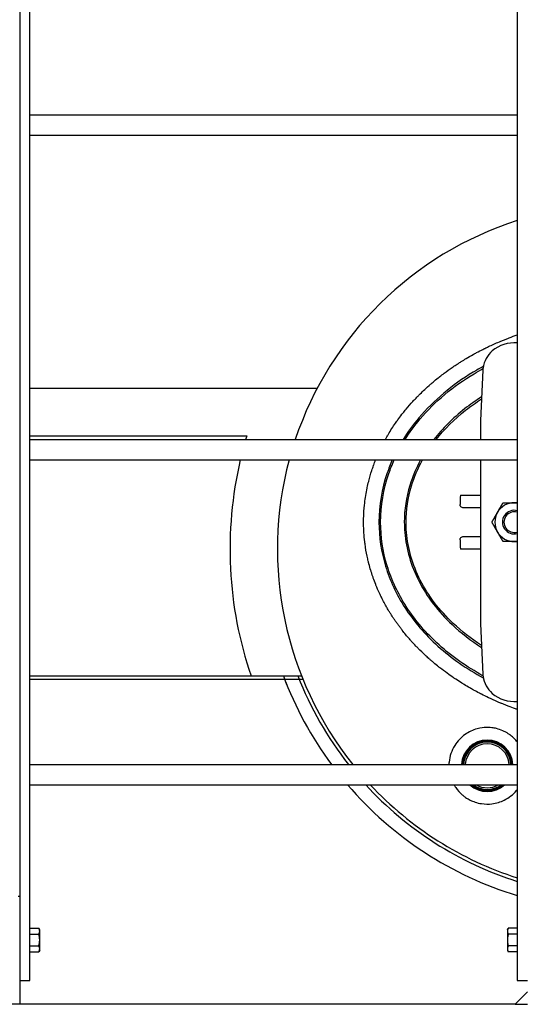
# Model space of a CAD drawing. Header units: inches. Extents: x 24 to 1128, y -58 to 748.
# Tile 544 of 656: x 987 to 1005, y 172 to 208. Entities that reach past the tile are written whole.
import ezdxf

# ---------------------------------------------------------------- set-up
doc = ezdxf.new("R2010")
doc.units = ezdxf.units.IN
doc.header["$LTSCALE"] = 32
doc.header["$MEASUREMENT"] = 0
doc.layers.add('Visible (ANSI)', color=7, linetype='Continuous', lineweight=30)

msp = doc.modelspace()

# ---------------------------------------------------------------- linework, layer by layer
at = {"layer": 'Visible (ANSI)'}
for p, q in [((986.86084, 269.04801), (986.86084, 172.60867)), ((987.23584, 172.60867), (987.23584, 269.04801)), ((1005.23584, 269.04801), (1005.23584, 172.60867)), ((987.23584, 204.59367), (1005.23584, 204.59367)), ((987.23584, 203.84367), (1005.23584, 203.84367)), ((1003.96688, 195.15884), (1003.87834, 193.30758)), ((997.84523, 194.48367), (987.23584, 194.48367)), ((1003.87834, 193.30758), (1003.87834, 192.59367)), ((987.23584, 192.73367), (995.24616, 192.73367)), ((987.23584, 192.59367), (1005.23584, 192.59367)), ((987.23584, 191.84367), (1005.23584, 191.84367)), ((1003.87834, 191.84367), (1003.87834, 191.34721)), ((1003.87834, 191.34721), (1003.87834, 187.74513)), ((1003.12278, 190.29617), (1003.12278, 190.20242)), ((1003.15473, 190.54617), (1003.87834, 190.54617)), ((1003.87834, 190.07742), (1003.24678, 190.07742)), ((1003.12278, 188.88992), (1003.12278, 188.79617)), ((1003.24678, 189.01492), (1003.87834, 189.01492)), ((1003.87834, 188.54617), (1003.15473, 188.54617)), ((1003.87834, 187.74513), (1003.87834, 185.78475)), ((1003.87834, 185.78475), (1003.96688, 183.9335)), ((987.23584, 183.86817), (995.40368, 183.86817)), ((996.64914, 183.73367), (987.23584, 183.73367)), ((997.32146, 183.73367), (987.23584, 183.73367)), ((995.40368, 183.86817), (997.26753, 183.86817)), ((987.23584, 180.59367), (1005.23584, 180.59367)), ((987.23584, 179.84367), (1005.23584, 179.84367)), ((986.80084, 175.73367), (986.86084, 175.73367)), ((986.86084, 175.73367), (986.86084, 171.73367)), ((987.23584, 174.54168), (987.56635, 174.54168)), ((987.23584, 174.43343), (987.23584, 174.54168)), ((987.23584, 174.48367), (987.23584, 174.48367)), ((987.23584, 174.32518), (987.23584, 174.43343)), ((987.23584, 174.32518), (987.56635, 174.32518)), ((987.23584, 174.10867), (987.23584, 174.32518)), ((987.59984, 174.48367), (987.56635, 174.54168)), ((987.59984, 174.43343), (987.59984, 174.48367)), ((987.59984, 174.10867), (987.59984, 174.43343)), ((1004.87183, 174.48367), (1004.90533, 174.54168)), ((1004.87183, 174.48367), (1004.87183, 174.43343)), ((1004.87183, 174.43343), (1004.87183, 174.10867)), ((1005.23583, 174.54168), (1004.90533, 174.54168)), ((1005.23583, 174.32518), (1004.90533, 174.32518)), ((1005.23583, 174.54168), (1005.23583, 174.43343)), ((1005.23583, 174.48367), (1005.23584, 174.48367)), ((1005.23583, 174.43343), (1005.23583, 174.32518)), ((1005.23583, 174.32518), (1005.23583, 174.10867)), ((987.23584, 173.89216), (987.23584, 174.10867)), ((987.23584, 173.78391), (987.23584, 173.89216)), ((987.23584, 173.89216), (987.56635, 173.89216)), ((987.59984, 173.78391), (987.59984, 174.10867)), ((1004.87183, 174.10867), (1004.87183, 173.78391)), ((1005.23583, 173.89216), (1004.90533, 173.89216)), ((1005.23583, 174.10867), (1005.23583, 173.89216)), ((1005.23583, 173.89216), (1005.23583, 173.78391)), ((987.23584, 173.67566), (987.23584, 173.78391)), ((987.23584, 173.73367), (987.23584, 173.73367)), ((987.23584, 173.67566), (987.56635, 173.67566)), ((987.59984, 173.73367), (987.56635, 173.67566)), ((987.59984, 173.73367), (987.59984, 173.78391)), ((1004.87183, 173.78391), (1004.87183, 173.73367)), ((1004.87183, 173.73367), (1004.90533, 173.67566)), ((1005.23583, 173.67566), (1004.90533, 173.67566)), ((1005.23583, 173.78391), (1005.23583, 173.67566)), ((1005.23583, 173.73367), (1005.23584, 173.73367)), ((986.86084, 172.60867), (987.23584, 172.60867)), ((1005.23584, 172.60867), (1005.61084, 172.60867)), ((1005.61084, 172.18867), (1005.15584, 171.73367)), ((986.86084, 171.73367), (982.86084, 171.73367)), ((1005.15584, 171.73367), (986.86084, 171.73367)), ((1005.15584, 171.73367), (1005.61084, 171.73367))]:
    msp.add_line(p, q, dxfattribs=at)
for centre, radius, start, end in [((1009.12834, 188.54617), 12.75, 107.77586, 161.491159), ((1005.12834, 194.92117), 1.25, 85.066469, 130.571241), ((1004.96574, 195.11107), 1, 130.571241, 172.034452), ((1009.12834, 188.54617), 14.5, 163.214285, 163.79124), ((1009.12834, 188.54617), 14.5, 166.855141, 198.821487), ((1009.12834, 188.54617), 12.75, 165.011364, 218.588703), ((1005.12834, 189.54617), 0.719, 90.036232, 150.036232), ((1005.12834, 189.54617), 0.719, 81.401282, 90.036232), ((1005.12834, 189.54617), 0.719, 150.036232, 210.036232), ((1005.12834, 189.54617), 0.43764, 75.780618, 284.219382), ((1005.12834, 189.54617), 0.4375, 75.77595, 284.22405), ((1005.12834, 189.54617), 0.38194, 73.652964, 286.347036), ((1005.12834, 189.54617), 0.719, 210.036232, 270.036232), ((1005.12834, 189.54617), 0.719, 270.036232, 278.598718), ((1009.12834, 188.54617), 13.375, 200.472453, 216.482657), ((1009.12834, 188.54617), 13.375, 201.088717, 201.951756), ((1009.12834, 188.54617), 12.875, 201.305447, 218.146177), ((1004.96574, 183.98127), 1, 187.965548, 229.428759), ((1005.12834, 184.17117), 1.25, 229.428759, 274.933531), ((1004.12834, 180.54617), 0.95, 2.865984, 177.134016), ((1004.12834, 180.54617), 0.93437, 2.913951, 177.086049), ((1004.12834, 180.54617), 0.9075, 90, 176.999676), ((1004.12834, 180.54617), 0.875, 3.111872, 176.888128), ((1004.12834, 180.54617), 0.8125, 3.35151, 176.64849), ((1004.12834, 180.54617), 0.9075, 3.000324, 90), ((1009.12834, 188.54617), 13.375, 220.590944, 253.080487), ((1009.12834, 188.54617), 12.875, 222.525815, 252.402392), ((1009.12834, 188.54617), 12.75, 223.043155, 252.22414), ((1004.12834, 180.54617), 0.95, 227.686601, 312.313399), ((1004.12834, 180.54617), 0.93437, 228.74997, 311.25003), ((1004.12834, 180.54617), 0.9075, 230.72393, 270), ((1004.12834, 180.54617), 0.875, 233.403812, 306.596188), ((1004.12834, 180.54617), 0.8125, 239.838816, 300.161184), ((1004.12834, 180.54617), 0.9075, 270, 309.27607)]:
    msp.add_arc(centre, radius, start, end, dxfattribs=at)
for centre, major_axis, start_param, end_param in [((1003.15473, 190.29617), (0, 0.25), 0, 1.57079633), ((1003.15473, 188.79617), (0, -0.25), 4.71238898, 6.28318531)]:
    msp.add_ellipse(centre, major_axis=major_axis, ratio=0.12777778, start_param=start_param, end_param=end_param, dxfattribs=at)
for points, knots in [([(1000.36185, 192.59367), (1000.37222, 192.61249), (1000.38268, 192.63126), (1000.39321, 192.64997), (1000.41333, 192.68569), (1000.43378, 192.72126), (1000.45455, 192.75664), (1000.46235, 192.76993), (1000.4702, 192.7832), (1000.47808, 192.79644), (1000.5607, 192.93509), (1000.64815, 193.07085), (1000.73933, 193.20257), (1000.7569, 193.22796), (1000.77466, 193.25327), (1000.7926, 193.27849), (1000.80378, 193.29422), (1000.81504, 193.30991), (1000.82636, 193.32557), (1000.87613, 193.39438), (1000.92716, 193.4624), (1000.97919, 193.52935), (1000.99205, 193.5459), (1001.00498, 193.56239), (1001.01796, 193.57881), (1001.05553, 193.62632), (1001.09358, 193.67325), (1001.132, 193.71952), (1001.2136, 193.81778), (1001.29851, 193.91495), (1001.38536, 194.00952), (1001.40109, 194.02665), (1001.41688, 194.04369), (1001.43272, 194.06064), (1001.47666, 194.10765), (1001.52101, 194.15395), (1001.56552, 194.19931), (1001.57831, 194.21235), (1001.59117, 194.22538), (1001.6041, 194.23838), (1001.62087, 194.25525), (1001.63776, 194.27208), (1001.65475, 194.28887), (1001.70893, 194.3424), (1001.76417, 194.39545), (1001.82003, 194.44764), (1001.89103, 194.51398), (1001.96306, 194.5789), (1002.0351, 194.64168), (1002.04694, 194.652), (1002.05884, 194.66232), (1002.07079, 194.67261), (1002.08945, 194.68869), (1002.10823, 194.70473), (1002.12712, 194.72073), (1002.18975, 194.77375), (1002.25354, 194.82621), (1002.31793, 194.87764), (1002.33742, 194.89321), (1002.35696, 194.90868), (1002.37654, 194.92405), (1002.42943, 194.96557), (1002.48257, 195.0063), (1002.53562, 195.04603), (1002.63385, 195.1196), (1002.73524, 195.19235), (1002.83772, 195.26274), (1002.85798, 195.27666), (1002.87828, 195.29048), (1002.8986, 195.30421), (1002.95297, 195.34092), (1003.00752, 195.3769), (1003.06189, 195.41198), (1003.07772, 195.42219), (1003.09363, 195.43239), (1003.1096, 195.44255), (1003.12981, 195.45542), (1003.15012, 195.46824), (1003.17051, 195.48101), (1003.229, 195.51762), (1003.28819, 195.55378), (1003.34773, 195.58927), (1003.4349, 195.64124), (1003.52281, 195.69177), (1003.6102, 195.74025), (1003.632, 195.75235), (1003.6539, 195.7644), (1003.67588, 195.77637), (1003.6958, 195.78723), (1003.71579, 195.79804), (1003.73585, 195.80879), (1003.81294, 195.85011), (1003.89095, 195.89062), (1003.96953, 195.93013), (1003.98915, 195.94), (1004.00881, 195.9498), (1004.0285, 195.95954), (1004.03294, 195.96174), (1004.03738, 195.96393), (1004.04183, 195.96612), (1004.08684, 195.98831), (1004.13192, 196.01011), (1004.177, 196.03152), (1004.3084, 196.09391), (1004.44137, 196.15362), (1004.57534, 196.21049), (1004.59368, 196.21828), (1004.61204, 196.22601), (1004.63042, 196.23369), (1004.67358, 196.25173), (1004.71685, 196.26947), (1004.76018, 196.28691), (1004.80224, 196.30384), (1004.84442, 196.32051), (1004.88671, 196.33691), (1004.90421, 196.34369), (1004.92172, 196.35043), (1004.93925, 196.35713), (1005.03759, 196.39468), (1005.13651, 196.43081), (1005.23584, 196.46549)], [0.770974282, 0.770974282, 0.770974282, 0.770974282, 0.772143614, 0.772143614, 0.772143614, 0.77437648, 0.77437648, 0.77437648, 0.775215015, 0.775215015, 0.775215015, 0.783997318, 0.783997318, 0.783997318, 0.785690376, 0.785690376, 0.785690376, 0.786746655, 0.786746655, 0.786746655, 0.791390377, 0.791390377, 0.791390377, 0.792538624, 0.792538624, 0.792538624, 0.795860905, 0.795860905, 0.795860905, 0.802916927, 0.802916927, 0.802916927, 0.804194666, 0.804194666, 0.804194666, 0.807738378, 0.807738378, 0.807738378, 0.808756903, 0.808756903, 0.808756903, 0.810077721, 0.810077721, 0.810077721, 0.814289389, 0.814289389, 0.814289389, 0.819643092, 0.819643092, 0.819643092, 0.820523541, 0.820523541, 0.820523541, 0.821898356, 0.821898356, 0.821898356, 0.826456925, 0.826456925, 0.826456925, 0.82783697, 0.82783697, 0.82783697, 0.831564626, 0.831564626, 0.831564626, 0.838466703, 0.838466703, 0.838466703, 0.839830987, 0.839830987, 0.839830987, 0.843480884, 0.843480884, 0.843480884, 0.844543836, 0.844543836, 0.844543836, 0.845889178, 0.845889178, 0.845889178, 0.849746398, 0.849746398, 0.849746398, 0.85539408, 0.85539408, 0.85539408, 0.85680352, 0.85680352, 0.85680352, 0.858081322, 0.858081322, 0.858081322, 0.862993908, 0.862993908, 0.862993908, 0.864220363, 0.864220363, 0.864220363, 0.864497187, 0.864497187, 0.864497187, 0.867299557, 0.867299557, 0.867299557, 0.875469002, 0.875469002, 0.875469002, 0.876587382, 0.876587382, 0.876587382, 0.879214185, 0.879214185, 0.879214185, 0.881763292, 0.881763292, 0.881763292, 0.882817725, 0.882817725, 0.882817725, 0.888732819, 0.888732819, 0.888732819, 0.888732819]), ([(1003.98333, 195.29771), (1003.85622, 195.22919), (1003.73125, 195.15802), (1002.83454, 194.61878), (1002.15241, 194.04979), (1001.38689, 193.14218), (1001.19128, 192.87325), (1001.01859, 192.59367)], [-0.947401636, -0.947401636, -0.947401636, -0.947401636, -0.894959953, -0.894959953, -0.564026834, -0.564026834, -0.433812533, -0.433812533, -0.433812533, -0.433812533]), ([(1001.09218, 192.59367), (1001.25817, 192.85878), (1001.44506, 193.1142), (1002.19534, 194.00375), (1002.8721, 194.56844), (1003.74932, 195.09595), (1003.85968, 195.15918), (1003.97174, 195.22032)], [0.438968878, 0.438968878, 0.438968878, 0.438968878, 0.564026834, 0.564026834, 0.894959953, 0.894959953, 0.941678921, 0.941678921, 0.941678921, 0.941678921]), ([(1003.91987, 194.17442), (1003.70032, 194.03477), (1003.49064, 193.88628), (1002.85688, 193.3864), (1002.47536, 193.00424), (1002.15787, 192.59365)], [2.274273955, 2.274273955, 2.274273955, 2.274273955, 2.381378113, 2.381378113, 2.616207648, 2.616207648, 2.616207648, 2.616207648]), ([(1002.23712, 192.59365), (1002.54528, 192.98546), (1002.91288, 193.35097), (1003.5164, 193.827), (1003.71189, 193.96629), (1003.91621, 194.09787)], [-2.608828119, -2.608828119, -2.608828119, -2.608828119, -2.381378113, -2.381378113, -2.280389, -2.280389, -2.280389, -2.280389]), ([(999.56104, 189.54617), (999.56104, 189.73565), (999.56999, 189.92621), (999.58777, 190.11524), (999.58902, 190.12854), (999.59031, 190.14184), (999.59165, 190.15513), (999.59239, 190.16245), (999.59314, 190.16978), (999.59391, 190.1771), (999.61365, 190.3663), (999.64221, 190.55419), (999.67934, 190.74037), (999.68055, 190.74645), (999.68178, 190.75252), (999.68301, 190.75859), (999.68731, 190.77987), (999.69174, 190.80112), (999.69627, 190.82234), (999.7125, 190.89837), (999.73018, 190.97414), (999.74927, 191.04955), (999.74986, 191.05191), (999.75046, 191.05427), (999.75106, 191.05663), (999.78521, 191.19091), (999.82376, 191.32376), (999.86649, 191.45499), (999.88691, 191.51771), (999.90831, 191.58013), (999.93067, 191.6422), (999.93211, 191.64619), (999.93355, 191.65018), (999.935, 191.65417), (999.95803, 191.71772), (999.98207, 191.7809), (1000.00707, 191.84367)], [0.7137703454, 0.7137703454, 0.7137703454, 0.7137703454, 0.7239537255, 0.7239537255, 0.7239537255, 0.7246705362, 0.7246705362, 0.7246705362, 0.7250658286, 0.7250658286, 0.7250658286, 0.7352800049, 0.7352800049, 0.7352800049, 0.7356133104, 0.7356133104, 0.7356133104, 0.7367810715, 0.7367810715, 0.7367810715, 0.740963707, 0.740963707, 0.740963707, 0.7410946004, 0.7410946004, 0.7410946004, 0.748544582, 0.748544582, 0.748544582, 0.7521055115, 0.7521055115, 0.7521055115, 0.7523345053, 0.7523345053, 0.7523345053, 0.7559833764, 0.7559833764, 0.7559833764, 0.7559833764]), ([(1000.62241, 191.84365), (1000.55229, 191.68543), (1000.48924, 191.52481), (1000.23239, 190.77449), (1000.12834, 190.16052), (1000.12834, 189.54617)], [-0.320870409, -0.320870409, -0.320870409, -0.320870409, -0.251325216, -0.251325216, 0, 0, 0, 0]), ([(1000.19084, 189.54617), (1000.19084, 190.15353), (1000.29368, 190.76055), (1000.55075, 191.5115), (1000.61691, 191.6789), (1000.69084, 191.84365)], [0, 0, 0, 0, 0.251325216, 0.251325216, 0.3246224, 0.3246224, 0.3246224, 0.3246224]), ([(1001.66687, 191.84364), (1001.50112, 191.53904), (1001.3682, 191.22415), (1001.13459, 190.45864), (1001.06584, 190.00242), (1001.06584, 189.54617)], [2.754025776, 2.754025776, 2.754025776, 2.754025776, 2.916592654, 2.916592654, 3.141592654, 3.141592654, 3.141592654, 3.141592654]), ([(1001.12834, 189.54617), (1001.12834, 189.99617), (1001.19612, 190.44615), (1001.42991, 191.21224), (1001.56669, 191.53334), (1001.73815, 191.84365)], [-3.141592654, -3.141592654, -3.141592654, -3.141592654, -2.916592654, -2.916592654, -2.748641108, -2.748641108, -2.748641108, -2.748641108]), ([(1003.24678, 190.07742), (1003.23121, 190.07742), (1003.2146, 190.08056), (1003.18405, 190.09331), (1003.1701, 190.10293), (1003.14809, 190.12513), (1003.13855, 190.13919), (1003.12589, 190.16998), (1003.12278, 190.18672), (1003.12278, 190.20242)], [0.478393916, 0.478393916, 0.478393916, 0.478393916, 0.597992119, 0.597992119, 0.717590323, 0.717590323, 0.837188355, 0.837188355, 0.956786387, 0.956786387, 0.956786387, 0.956786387]), ([(1005.23584, 182.62685), (1005.23372, 182.62759), (1005.23161, 182.62833), (1005.22949, 182.62907), (1005.22575, 182.63038), (1005.222, 182.63169), (1005.21825, 182.63301), (1005.20115, 182.63901), (1005.18405, 182.64506), (1005.16697, 182.65115), (1005.08013, 182.68211), (1004.99352, 182.71423), (1004.90724, 182.74749), (1004.88485, 182.75612), (1004.86247, 182.76484), (1004.84012, 182.77362), (1004.77969, 182.79739), (1004.71942, 182.82172), (1004.65936, 182.84661), (1004.64709, 182.85169), (1004.63483, 182.8568), (1004.62257, 182.86193), (1004.49721, 182.91444), (1004.37275, 182.96939), (1004.24947, 183.02675), (1004.22459, 183.03833), (1004.19975, 183.05001), (1004.17496, 183.06179), (1004.08823, 183.10299), (1004.00212, 183.14539), (1003.91671, 183.18896), (1003.89066, 183.20225), (1003.86469, 183.21564), (1003.83878, 183.22914), (1003.76622, 183.26696), (1003.69419, 183.30563), (1003.62275, 183.34513), (1003.57586, 183.37106), (1003.52921, 183.39735), (1003.48284, 183.42399), (1003.41376, 183.46367), (1003.34501, 183.5043), (1003.27665, 183.54585), (1003.24829, 183.5631), (1003.22, 183.5805), (1003.19178, 183.59806), (1003.11689, 183.64466), (1003.04252, 183.69239), (1002.96877, 183.74122), (1002.93978, 183.76041), (1002.91088, 183.77978), (1002.88208, 183.79931), (1002.80377, 183.85244), (1002.72619, 183.90682), (1002.64948, 183.96242), (1002.5587, 184.02821), (1002.46912, 184.09571), (1002.38091, 184.16485), (1002.35152, 184.1879), (1002.32227, 184.21112), (1002.29319, 184.23453), (1002.22892, 184.28625), (1002.16543, 184.33885), (1002.10284, 184.39225), (1002.07341, 184.41736), (1002.04417, 184.44265), (1002.01514, 184.46811), (1002.00427, 184.47763), (1001.99344, 184.48719), (1001.98263, 184.49677), (1001.97908, 184.49991), (1001.97554, 184.50305), (1001.97201, 184.50619), (1001.92761, 184.54567), (1001.88351, 184.58571), (1001.83977, 184.62632), (1001.75196, 184.70782), (1001.66555, 184.79156), (1001.58086, 184.87743), (1001.55197, 184.90672), (1001.52327, 184.93626), (1001.49479, 184.96604), (1001.44133, 185.02196), (1001.3886, 185.07872), (1001.33671, 185.13629), (1001.32532, 185.14892), (1001.31398, 185.16159), (1001.30267, 185.17429), (1001.28626, 185.19274), (1001.26993, 185.21128), (1001.25369, 185.22989), (1001.16262, 185.33424), (1001.07432, 185.4411), (1000.98916, 185.55019), (1000.96328, 185.58334), (1000.93769, 185.6167), (1000.9124, 185.65026), (1000.90057, 185.66595), (1000.8888, 185.6817), (1000.8771, 185.69748), (1000.85198, 185.73137), (1000.82716, 185.76546), (1000.80266, 185.79973), (1000.77835, 185.83375), (1000.75435, 185.86794), (1000.73066, 185.90231), (1000.70861, 185.93431), (1000.68677, 185.96657), (1000.66514, 185.99908), (1000.64166, 186.03437), (1000.61843, 186.06997), (1000.59548, 186.10585), (1000.58517, 186.12195), (1000.57492, 186.13812), (1000.56473, 186.15434), (1000.54227, 186.19007), (1000.52008, 186.2261), (1000.4982, 186.26236), (1000.48139, 186.29021), (1000.46476, 186.31821), (1000.44832, 186.34634), (1000.4237, 186.38847), (1000.3995, 186.43089), (1000.37573, 186.4736), (1000.35576, 186.50951), (1000.33609, 186.54562), (1000.31674, 186.58192), (1000.30701, 186.60016), (1000.29737, 186.61846), (1000.28781, 186.6368), (1000.26913, 186.67263), (1000.25077, 186.70864), (1000.23272, 186.74482), (1000.21223, 186.78592), (1000.19215, 186.82723), (1000.1725, 186.86876), (1000.15673, 186.90207), (1000.14124, 186.93552), (1000.12603, 186.9691), (1000.10988, 187.00474), (1000.09405, 187.04052), (1000.07855, 187.07643), (1000.06968, 187.09697), (1000.06091, 187.11756), (1000.05226, 187.13819), (1000.03737, 187.17366), (1000.0228, 187.20926), (1000.00855, 187.24496), (999.97728, 187.32332), (999.94756, 187.40222), (999.91945, 187.48154), (999.90703, 187.5166), (999.89492, 187.55175), (999.88313, 187.58697), (999.88124, 187.59258), (999.87937, 187.5982), (999.87751, 187.60383), (999.87182, 187.62095), (999.86621, 187.63812), (999.86066, 187.65534), (999.84945, 187.69011), (999.83851, 187.72508), (999.82785, 187.76023), (999.80284, 187.84266), (999.77937, 187.9261), (999.75755, 188.01044), (999.75434, 188.02285), (999.75116, 188.03527), (999.74802, 188.04772), (999.74274, 188.06865), (999.73756, 188.08964), (999.73249, 188.11069), (999.726, 188.1376), (999.71967, 188.1646), (999.71353, 188.19165), (999.70628, 188.22358), (999.69928, 188.25558), (999.69253, 188.28765), (999.6609, 188.43792), (999.63479, 188.58974), (999.61444, 188.74236), (999.61083, 188.7695), (999.60739, 188.79667), (999.60414, 188.82387), (999.5778, 189.04408), (999.56351, 189.26567), (999.56134, 189.48637), (999.56114, 189.50631), (999.56104, 189.52625), (999.56104, 189.54617)], [0.537507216, 0.537507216, 0.537507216, 0.537507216, 0.537633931, 0.537633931, 0.537633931, 0.537858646, 0.537858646, 0.537858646, 0.538884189, 0.538884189, 0.538884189, 0.544096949, 0.544096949, 0.544096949, 0.545450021, 0.545450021, 0.545450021, 0.549108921, 0.549108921, 0.549108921, 0.549856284, 0.549856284, 0.549856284, 0.557503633, 0.557503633, 0.557503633, 0.559047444, 0.559047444, 0.559047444, 0.564448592, 0.564448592, 0.564448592, 0.566095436, 0.566095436, 0.566095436, 0.570707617, 0.570707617, 0.570707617, 0.573735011, 0.573735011, 0.573735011, 0.578244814, 0.578244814, 0.578244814, 0.580115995, 0.580115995, 0.580115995, 0.585081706, 0.585081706, 0.585081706, 0.587033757, 0.587033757, 0.587033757, 0.59234267, 0.59234267, 0.59234267, 0.598624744, 0.598624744, 0.598624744, 0.600718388, 0.600718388, 0.600718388, 0.605344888, 0.605344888, 0.605344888, 0.607520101, 0.607520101, 0.607520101, 0.608334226, 0.608334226, 0.608334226, 0.608601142, 0.608601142, 0.608601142, 0.611951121, 0.611951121, 0.611951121, 0.618675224, 0.618675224, 0.618675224, 0.620969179, 0.620969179, 0.620969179, 0.625275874, 0.625275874, 0.625275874, 0.626220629, 0.626220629, 0.626220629, 0.627592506, 0.627592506, 0.627592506, 0.635284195, 0.635284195, 0.635284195, 0.637621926, 0.637621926, 0.637621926, 0.638715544, 0.638715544, 0.638715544, 0.641064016, 0.641064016, 0.641064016, 0.643394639, 0.643394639, 0.643394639, 0.645564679, 0.645564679, 0.645564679, 0.647920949, 0.647920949, 0.647920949, 0.648978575, 0.648978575, 0.648978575, 0.651308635, 0.651308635, 0.651308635, 0.653098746, 0.653098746, 0.653098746, 0.655778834, 0.655778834, 0.655778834, 0.658031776, 0.658031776, 0.658031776, 0.659164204, 0.659164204, 0.659164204, 0.661376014, 0.661376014, 0.661376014, 0.663888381, 0.663888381, 0.663888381, 0.665904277, 0.665904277, 0.665904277, 0.668044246, 0.668044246, 0.668044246, 0.669268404, 0.669268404, 0.669268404, 0.671373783, 0.671373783, 0.671373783, 0.675994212, 0.675994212, 0.675994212, 0.678036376, 0.678036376, 0.678036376, 0.678362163, 0.678362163, 0.678362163, 0.679354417, 0.679354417, 0.679354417, 0.681358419, 0.681358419, 0.681358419, 0.686058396, 0.686058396, 0.686058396, 0.686749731, 0.686749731, 0.686749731, 0.687912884, 0.687912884, 0.687912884, 0.689400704, 0.689400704, 0.689400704, 0.691156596, 0.691156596, 0.691156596, 0.699384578, 0.699384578, 0.699384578, 0.70084809, 0.70084809, 0.70084809, 0.712699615, 0.712699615, 0.712699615, 0.713770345, 0.713770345, 0.713770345, 0.713770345]), ([(1000.12834, 189.54617), (1000.12834, 188.99701), (1000.21131, 188.44808), (1000.53491, 187.38599), (1000.77584, 186.87317), (1001.41907, 185.87501), (1001.83267, 185.39519), (1002.80531, 184.51864), (1003.36936, 184.12573), (1003.98332, 183.7946)], [-6.283185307, -6.283185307, -6.283185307, -6.283185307, -6.058530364, -6.058530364, -5.832976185, -5.832976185, -5.589103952, -5.589103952, -5.335783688, -5.335783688, -5.335783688, -5.335783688]), ([(1003.97173, 183.87199), (1003.37786, 184.19619), (1002.83208, 184.57865), (1001.87833, 185.43818), (1001.46841, 185.91382), (1000.83134, 186.90243), (1000.59293, 187.40998), (1000.27285, 188.46054), (1000.19084, 189.00326), (1000.19084, 189.54617)], [5.341506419, 5.341506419, 5.341506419, 5.341506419, 5.589103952, 5.589103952, 5.832976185, 5.832976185, 6.058530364, 6.058530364, 6.283185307, 6.283185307, 6.283185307, 6.283185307]), ([(1001.06584, 189.54617), (1001.06584, 189.41918), (1001.07114, 189.29219), (1001.13301, 188.55224), (1001.30912, 187.94523), (1001.89794, 186.79179), (1002.31372, 186.24645), (1003.15521, 185.45443), (1003.52129, 185.17162), (1003.91991, 184.91795)], [-3.141592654, -3.141592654, -3.141592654, -3.141592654, -3.078968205, -3.078968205, -2.775946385, -2.775946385, -2.46877246, -2.46877246, -2.274273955, -2.274273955, -2.274273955, -2.274273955]), ([(1003.91626, 184.9945), (1003.5352, 185.24001), (1003.18487, 185.51235), (1002.36132, 186.28747), (1001.95008, 186.82712), (1001.36827, 187.96683), (1001.19459, 188.56581), (1001.13357, 189.29567), (1001.12834, 189.42092), (1001.12834, 189.54617)], [2.280389, 2.280389, 2.280389, 2.280389, 2.46877246, 2.46877246, 2.775946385, 2.775946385, 3.078968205, 3.078968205, 3.141592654, 3.141592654, 3.141592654, 3.141592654]), ([(1003.12278, 188.88992), (1003.12278, 188.90561), (1003.12589, 188.92236), (1003.13855, 188.95315), (1003.14809, 188.96721), (1003.1701, 188.98941), (1003.18405, 188.99903), (1003.2146, 189.01178), (1003.23121, 189.01492), (1003.24678, 189.01492)], [0, 0, 0, 0, 0.119598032, 0.119598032, 0.239196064, 0.239196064, 0.358794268, 0.358794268, 0.478392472, 0.478392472, 0.478392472, 0.478392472]), ([(1003.8563, 181.9352), (1003.82215, 181.92851), (1003.78837, 181.92058), (1003.59335, 181.86726), (1003.44436, 181.79572), (1003.1559, 181.59246), (1003.02568, 181.45288), (1002.81207, 181.11031), (1002.7409, 180.90126), (1002.71672, 180.654), (1002.71474, 180.6239), (1002.71372, 180.59367)], [0.86335203, 0.86335203, 0.86335203, 0.86335203, 1.14491927, 1.14491927, 2.51064076, 2.51064076, 4.14557022, 4.14557022, 6.05940486, 6.05940486, 6.32304405, 6.32304405, 6.32304405, 6.32304405]), ([(1004.29866, 181.9513), (1004.25881, 181.95613), (1004.2189, 181.95925), (1004.17905, 181.96068), (1004.06926, 181.96461), (1003.96102, 181.95571), (1003.8563, 181.9352)], [24.16231234, 24.16231234, 24.16231234, 24.16231234, 24.47569364, 24.47569364, 24.47569364, 25.33904567, 25.33904567, 25.33904567, 25.33904567]), ([(1005.23584, 181.42756), (1005.20025, 181.47228), (1005.16176, 181.51508), (1005.07983, 181.5956), (1005.03669, 181.63317), (1004.96223, 181.69045), (1004.93229, 181.71167), (1004.87342, 181.75007), (1004.84464, 181.76741), (1004.77803, 181.80439), (1004.73991, 181.82335), (1004.6262, 181.87366), (1004.54897, 181.90007), (1004.41344, 181.93381), (1004.35611, 181.94433), (1004.29866, 181.9513)], [21.34306899, 21.34306899, 21.34306899, 21.34306899, 21.78692329, 21.78692329, 22.22425567, 22.22425567, 22.50412486, 22.50412486, 22.76025152, 22.76025152, 23.08514396, 23.08514396, 23.71046915, 23.71046915, 24.16231234, 24.16231234, 24.16231234, 24.16231234]), ([(1002.89956, 179.84367), (1002.91995, 179.80801), (1002.94205, 179.77295), (1003.03288, 179.64221), (1003.11269, 179.5529), (1003.23537, 179.44724), (1003.26731, 179.42203), (1003.32098, 179.38332), (1003.34198, 179.36902), (1003.38298, 179.34268), (1003.40289, 179.33058), (1003.44932, 179.3039), (1003.47599, 179.28969), (1003.55996, 179.24834), (1003.61833, 179.22435), (1003.75659, 179.17792), (1003.8366, 179.15878), (1004.04768, 179.12687), (1004.17764, 179.12599), (1004.46438, 179.16163), (1004.61755, 179.2089), (1004.93021, 179.36389), (1005.08267, 179.48364), (1005.21626, 179.64059), (1005.22615, 179.65261), (1005.23584, 179.66478)], [8.5214762, 8.5214762, 8.5214762, 8.5214762, 8.85307641, 8.85307641, 9.78494384, 9.78494384, 10.09656497, 10.09656497, 10.29056056, 10.29056056, 10.46838299, 10.46838299, 10.69928088, 10.69928088, 11.18444846, 11.18444846, 11.82805016, 11.82805016, 12.87879798, 12.87879798, 14.23269861, 14.23269861, 15.91544114, 15.91544114, 16.05283363, 16.05283363, 16.05283363, 16.05283363])]:
    msp.add_open_spline(points, degree=3, knots=knots, dxfattribs=at)
for points in [[(1003.97539, 195.24965), (1003.97117, 195.21951), (1003.96833, 195.18921), (1003.96688, 195.15884)], [(1003.96688, 183.9335), (1003.96833, 183.90318), (1003.97116, 183.87288), (1003.97539, 183.84269)]]:
    msp.add_open_spline(points, degree=3, dxfattribs=at)
for points, weights in [([(1004.50544, 189.90528), (1004.60166, 190.07218), (1004.71277, 190.26491)], [1, 1.0379548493, 1]), ([(1004.71277, 190.26491), (1004.93523, 190.26505), (1005.12788, 190.26517)], [1, 1.0379548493, 1]), ([(1005.12788, 190.26517), (1005.18156, 190.2652), (1005.23584, 190.26524)], [1, 1.01029293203, 1.0150032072]), ([(1004.29811, 189.54564), (1004.40922, 189.73837), (1004.50544, 189.90528)], [1, 1.0379548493, 1]), ([(1004.50589, 189.18628), (1004.40946, 189.35306), (1004.29811, 189.54564)], [1, 1.0379548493, 1]), ([(1004.71368, 188.82691), (1004.60233, 189.01949), (1004.50589, 189.18628)], [1, 1.0379548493, 1]), ([(1005.12879, 188.82717), (1004.93614, 188.82705), (1004.71368, 188.82691)], [1, 1.0379548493, 1]), ([(1005.23584, 188.82724), (1005.18202, 188.8272), (1005.12879, 188.82717)], [1.01492352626, 1.01020630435, 1]), ([(987.59984, 174.43343), (987.59984, 174.48367), (987.56635, 174.54168)], [1, 1.0379548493, 1]), ([(987.56635, 174.32518), (987.59984, 174.38319), (987.59984, 174.43343)], [1, 1.0379548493, 1]), ([(987.59984, 174.10867), (987.59984, 174.20915), (987.56635, 174.32518)], [1, 1.0379548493, 1]), ([(1004.90533, 174.54168), (1004.87183, 174.48367), (1004.87183, 174.43343)], [1, 1.0379548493, 1]), ([(1004.87183, 174.43343), (1004.87183, 174.38319), (1004.90533, 174.32518)], [1, 1.0379548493, 1]), ([(1004.90533, 174.32518), (1004.87183, 174.20915), (1004.87183, 174.10867)], [1, 1.0379548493, 1]), ([(987.56635, 173.89216), (987.59984, 174.00819), (987.59984, 174.10867)], [1, 1.0379548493, 1]), ([(987.59984, 173.78391), (987.59984, 173.83415), (987.56635, 173.89216)], [1, 1.0379548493, 1]), ([(1004.87183, 174.10867), (1004.87183, 174.00819), (1004.90533, 173.89216)], [1, 1.0379548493, 1]), ([(1004.90533, 173.89216), (1004.87183, 173.83415), (1004.87183, 173.78391)], [1, 1.0379548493, 1]), ([(987.56635, 173.67566), (987.59984, 173.73367), (987.59984, 173.78391)], [1, 1.0379548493, 1]), ([(1004.87183, 173.78391), (1004.87183, 173.73367), (1004.90533, 173.67566)], [1, 1.0379548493, 1])]:
    msp.add_rational_spline(points, weights, degree=2, dxfattribs=at)

doc.saveas('drawing.dxf')
